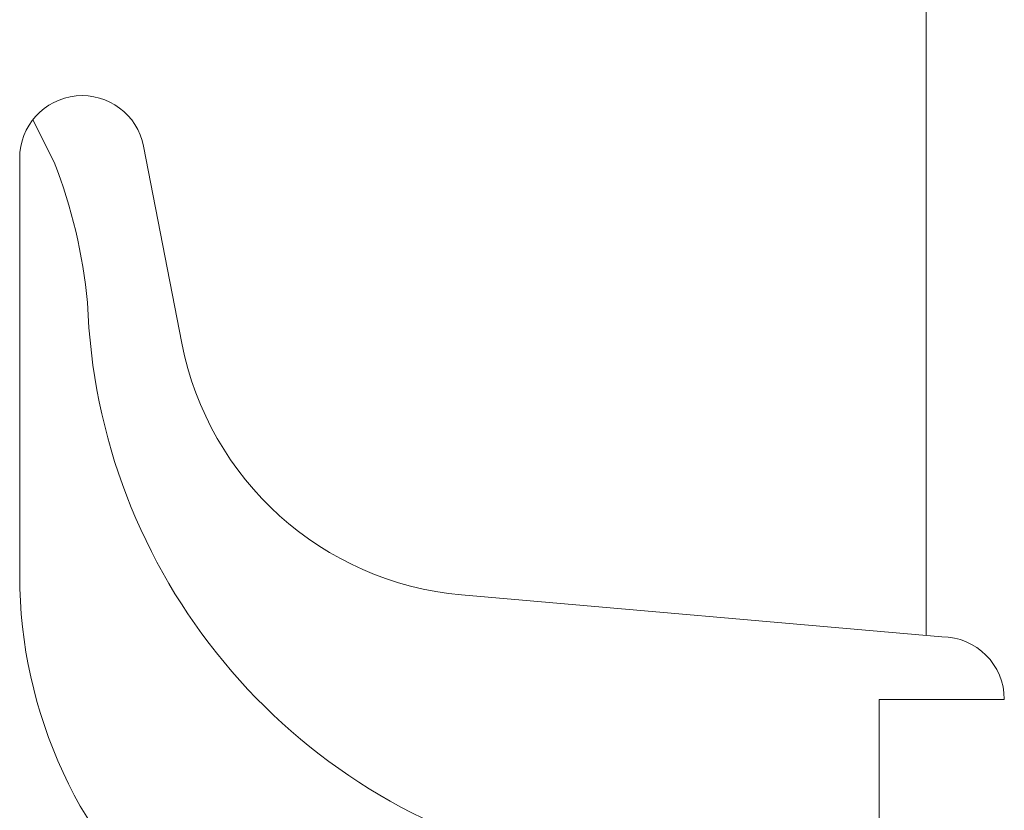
# Model space of a CAD drawing. Header units: metres. Extents: x 1316.5 to 1415.3, y -94.1 to -52.
# Tile 732 of 1056: x 1393.19881 to 1393.20511, y -70.17175 to -70.16669. Entities that reach past the tile are written whole.
import ezdxf

# ---------------------------------------------------------------- set-up
doc = ezdxf.new("R2010")
doc.units = ezdxf.units.M
doc.linetypes.add('AUSGEZOGEN', pattern=[0])
doc.layers.add('XR$1$Logos', color=255, linetype='AUSGEZOGEN', lineweight=13)

msp = doc.modelspace()

# ---------------------------------------------------------------- linework, layer by layer
at = {"layer": 'XR$1$Logos', "color": 255, "linetype": 'AUSGEZOGEN', "lineweight": 13, "transparency": 33554687}
for p, q in [((1393.204605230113, -70.17062947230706), (1393.204605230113, -69.24409643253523)), ((1393.199027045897, -70.16760011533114), (1393.198890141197, -70.16732737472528)), ((1393.199598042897, -70.16749716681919), (1393.199843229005, -70.16875824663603)), ((1393.198805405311, -70.17024591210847), (1393.198805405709, -70.16757412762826)), ((1393.201631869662, -70.17036890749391), (1393.204705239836, -70.17063823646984)), ((1393.20510526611, -70.17103826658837), (1393.204305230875, -70.17103826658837)), ((1393.204305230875, -70.17103826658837), (1393.204305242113, -70.17303824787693))]:
    msp.add_line(p, q, dxfattribs=at)
for centre, radius, start, end in [((1393.199205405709, -70.16757356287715), 0.0004000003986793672, 11.01056244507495, 180.0808945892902), ((1393.195826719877, -70.16883204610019), 0.003429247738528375, 5.60112544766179, 21.05366901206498), ((1393.203047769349, -70.16837104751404), 0.003810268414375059, 181.8994806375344, 257.3401106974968), ((1393.201806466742, -70.16837654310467), 0.002, 191.0024964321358, 264.9917869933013), ((1393.201805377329, -70.17024598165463), 0.002999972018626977, 179.9986717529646, 229.6801779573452), ((1393.204705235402, -70.17103826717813), 0.000400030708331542, 0, 89.99936485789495)]:
    msp.add_arc(centre, radius, start, end, dxfattribs=at)

doc.saveas('drawing.dxf')
